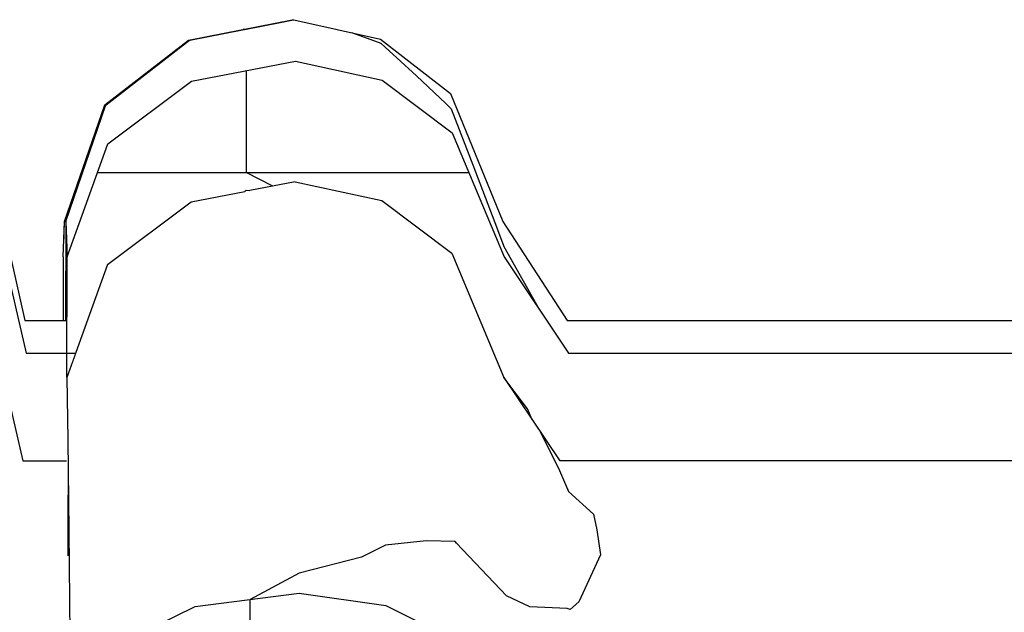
# Model space of a CAD drawing. Header units: millimetres. Extents: x -36478 to 31050, y -14815 to 11827.
# Tile 329 of 656: x -13624 to -13513, y 10863 to 10930. Entities that reach past the tile are written whole.
import ezdxf

# ---------------------------------------------------------------- set-up
doc = ezdxf.new("R2010")
doc.units = ezdxf.units.MM
doc.header["$MEASUREMENT"] = 0
doc.linetypes.add('Wipeout_Contour', pattern=[1000, 0, -1000])
doc.layers.add('Nové_Konstrukce - krov', color=7, linetype='Continuous')
doc.layers.add('Nové_Výplně - Povrchové', color=7, linetype='Continuous')

msp = doc.modelspace()

# ---------------------------------------------------------------- wipeouts: each hides what was drawn before it
at = {"color": 254, "linetype": 'Wipeout_Contour', "lineweight": 0, "ltscale": 69783.957493}
msp.add_wipeout([(-13593.23, 10929.58), (-13604.88, 10927.28), (-13604.71, 10927.28), (-13593.05, 10929.58)], dxfattribs=at).dxf.layer = 'Nové_Výplně - Povrchové'
at = {"color": 254, "linetype": 'Wipeout_Contour', "lineweight": 0, "ltscale": 52302.563184}
msp.add_wipeout([(-13598.39, 10910.47), (-13598.56, 10910.32), (-13597.98, 10910.43)], dxfattribs=at).dxf.layer = 'Nové_Výplně - Povrchové'
at = {"color": 254, "linetype": 'Wipeout_Contour', "lineweight": 0, "ltscale": 69775.674205}
msp.add_wipeout([(-13618.94, 10902.98), (-13618.92, 10895.83), (-13618.79, 10895.83), (-13618.79, 10906.95)], dxfattribs=at).dxf.layer = 'Nové_Výplně - Povrchové'
at = {"color": 254, "linetype": 'Wipeout_Contour', "lineweight": 0, "ltscale": 69153.768483}
msp.add_wipeout([(-13291.28, 10895.83), (-13556.85, 10895.83), (-13556.71, 10892.19), (-13291.15, 10892.19)], dxfattribs=at).dxf.layer = 'Nové_Výplně - Povrchové'
at = {"color": 254, "linetype": 'Wipeout_Contour', "lineweight": 0, "ltscale": 52292.942998}
msp.add_wipeout([(-13618.59, 10880.1), (-13618.54, 10878.67), (-13618.54, 10880.1)], dxfattribs=at).dxf.layer = 'Nové_Výplně - Povrchové'

# ---------------------------------------------------------------- next in the draw order: wipeouts: each hides what was drawn before it
at = {"color": 254, "linetype": 'Wipeout_Contour', "lineweight": 0, "ltscale": 69804.802423}
msp.add_wipeout([(-13604.88, 10927.28), (-13614.26, 10920.03), (-13614.1, 10920.03), (-13604.71, 10927.28)], dxfattribs=at).dxf.layer = 'Nové_Výplně - Povrchové'
at = {"color": 254, "linetype": 'Wipeout_Contour', "lineweight": 0, "ltscale": 69574.805765}
msp.add_wipeout([(-13556.85, 10895.83), (-13562.39, 10895.83), (-13562.25, 10892.19), (-13556.71, 10892.19)], dxfattribs=at).dxf.layer = 'Nové_Výplně - Povrchové'

# ---------------------------------------------------------------- next in the draw order: wipeouts: each hides what was drawn before it
at = {"color": 254, "linetype": 'Wipeout_Contour', "lineweight": 0, "ltscale": 69801.084418}
msp.add_wipeout([(-13614.26, 10920.03), (-13618.79, 10906.95), (-13618.65, 10906.95), (-13614.1, 10920.03)], dxfattribs=at).dxf.layer = 'Nové_Výplně - Povrchové'
at = {"color": 254, "linetype": 'Wipeout_Contour', "lineweight": 0, "ltscale": 69608.388181}
msp.add_wipeout([(-13562.39, 10895.83), (-13569.6, 10906.95), (-13569.45, 10902.98), (-13562.25, 10892.19)], dxfattribs=at).dxf.layer = 'Nové_Výplně - Povrchové'

# ---------------------------------------------------------------- next in the draw order: wipeouts: each hides what was drawn before it
at = {"color": 254, "linetype": 'Wipeout_Contour', "lineweight": 0, "ltscale": 69660.20156}
msp.add_wipeout([(-13569.6, 10906.95), (-13575.46, 10921.32), (-13575.3, 10916.91), (-13569.45, 10902.98)], dxfattribs=at).dxf.layer = 'Nové_Výplně - Povrchové'
at = {"color": 254, "linetype": 'Wipeout_Contour', "lineweight": 0, "ltscale": 69777.906454}
msp.add_wipeout([(-13618.79, 10906.95), (-13618.79, 10895.83), (-13618.65, 10895.83), (-13618.65, 10906.95)], dxfattribs=at).dxf.layer = 'Nové_Výplně - Povrchové'

# ---------------------------------------------------------------- next in the draw order: wipeouts: each hides what was drawn before it
at = {"color": 254, "linetype": 'Wipeout_Contour', "lineweight": 0, "ltscale": 69706.838429}
msp.add_wipeout([(-13575.46, 10921.32), (-13583.33, 10927.41), (-13583.16, 10922.82), (-13575.3, 10916.91)], dxfattribs=at).dxf.layer = 'Nové_Výplně - Povrchové'

# ---------------------------------------------------------------- next in the draw order: wipeouts: each hides what was drawn before it
at = {"color": 254, "linetype": 'Wipeout_Contour', "lineweight": 0, "ltscale": 69744.461095}
msp.add_wipeout([(-13583.33, 10927.41), (-13593.05, 10929.58), (-13592.88, 10924.93), (-13583.16, 10922.82)], dxfattribs=at).dxf.layer = 'Nové_Výplně - Povrchové'

# ---------------------------------------------------------------- next in the draw order: linework, layer by layer
at = {"layer": 'Nové_Konstrukce - krov', "color": 1, "linetype": 'Continuous', "lineweight": 25}
for p, q in [((-13586.57, 10928.14), (-13586.48, 10928.11)), ((-13586.48, 10928.11), (-13583.31, 10926.97)), ((-13583.31, 10926.97), (-13582.79, 10926.5))]:
    msp.add_line(p, q, dxfattribs=at)

# ---------------------------------------------------------------- next in the draw order: wipeouts: each hides what was drawn before it
at = {"color": 254, "linetype": 'Wipeout_Contour', "lineweight": 0, "ltscale": 69777.630615}
msp.add_wipeout([(-13593.05, 10929.58), (-13604.71, 10927.28), (-13604.54, 10922.69), (-13592.88, 10924.93)], dxfattribs=at).dxf.layer = 'Nové_Výplně - Povrchové'

# ---------------------------------------------------------------- next in the draw order: linework, layer by layer
at = {"layer": 'Nové_Konstrukce - krov', "color": 1, "linetype": 'Continuous', "lineweight": 25}
for p, q in [((-13598.6, 10928.5), (-13594.41, 10929.32)), ((-13594.41, 10929.32), (-13593.08, 10929.58)), ((-13593.23, 10929.58), (-13593.05, 10929.58)), ((-13593.05, 10929.58), (-13583.33, 10927.41)), ((-13598.6, 10928.5), (-13598.73, 10928.5))]:
    msp.add_line(p, q, dxfattribs=at)

# ---------------------------------------------------------------- next in the draw order: wipeouts: each hides what was drawn before it
at = {"color": 254, "linetype": 'Wipeout_Contour', "lineweight": 0, "ltscale": 69798.672221}
msp.add_wipeout([(-13604.71, 10927.28), (-13614.1, 10920.03), (-13613.94, 10915.66), (-13604.54, 10922.69)], dxfattribs=at).dxf.layer = 'Nové_Výplně - Povrchové'

# ---------------------------------------------------------------- next in the draw order: linework, layer by layer
at = {"layer": 'Nové_Konstrukce - krov', "color": 1, "linetype": 'Continuous', "lineweight": 25}
for p, q in [((-13604.88, 10927.28), (-13593.23, 10929.58)), ((-13604.75, 10927.28), (-13593.1, 10929.58))]:
    msp.add_line(p, q, dxfattribs=at)

# ---------------------------------------------------------------- next in the draw order: wipeouts: each hides what was drawn before it
at = {"color": 254, "linetype": 'Wipeout_Contour', "lineweight": 0, "ltscale": 69795.377765}
msp.add_wipeout([(-13614.1, 10920.03), (-13618.65, 10906.95), (-13618.5, 10902.98), (-13613.94, 10915.66)], dxfattribs=at).dxf.layer = 'Nové_Výplně - Povrchové'

# ---------------------------------------------------------------- next in the draw order: wipeouts: each hides what was drawn before it
at = {"color": 254, "linetype": 'Wipeout_Contour', "lineweight": 0, "ltscale": 69772.641703}
msp.add_wipeout([(-13618.65, 10895.83), (-13618.52, 10892.19), (-13618.5, 10902.98), (-13618.65, 10906.95)], dxfattribs=at).dxf.layer = 'Nové_Výplně - Povrchové'

# ---------------------------------------------------------------- next in the draw order: wipeouts: each hides what was drawn before it
at = {"color": 254, "linetype": 'Wipeout_Contour', "lineweight": 0, "ltscale": 571755.117094}
msp.add_wipeout([(-13618.5, 10902.98), (-13618.52, 10892.19), (-13617.54, 10892.19), (-13613.96, 10902.14), (-13604.56, 10909.17), (-13598.56, 10910.32), (-13598.39, 10910.47), (-13597.98, 10910.43), (-13592.91, 10911.4), (-13583.18, 10909.3), (-13575.32, 10903.39), (-13569.48, 10889.46), (-13563.23, 10880.1), (-13285.67, 10880.1), (-13283.73, 10890.33), (-13277, 10891.86), (-13270.77, 10890.17), (-13268.45, 10880.1), (-13263.55, 10880.1), (-13263.53, 10889.46), (-13262.55, 10892.19), (-13268.1, 10892.19), (-13270.74, 10903.69), (-13276.98, 10905.38), (-13283.7, 10903.86), (-13285.91, 10892.19), (-13562.25, 10892.19), (-13569.45, 10902.98), (-13575.3, 10916.91), (-13583.16, 10922.82), (-13592.88, 10924.93), (-13604.54, 10922.69), (-13613.94, 10915.66)], dxfattribs=at).dxf.layer = 'Nové_Výplně - Povrchové'

# ---------------------------------------------------------------- next in the draw order: linework, layer by layer
at = {"layer": 'Nové_Konstrukce - krov', "color": 1, "linetype": 'Continuous', "lineweight": 25}
for p, q in [((-13614.26, 10920.03), (-13604.88, 10927.28)), ((-13614.14, 10920.03), (-13604.75, 10927.28)), ((-13583.33, 10927.41), (-13575.46, 10921.32)), ((-13582.79, 10926.5), (-13579.29, 10923.27)), ((-13604.54, 10922.69), (-13592.88, 10924.93)), ((-13592.88, 10924.93), (-13583.16, 10922.82)), ((-13598.39, 10923.87), (-13598.41, 10912.46)), ((-13613.94, 10915.66), (-13604.54, 10922.69)), ((-13583.16, 10922.82), (-13575.3, 10916.91)), ((-13579.29, 10923.27), (-13576.01, 10920.19)), ((-13576.01, 10920.19), (-13575.4, 10919.59)), ((-13575.4, 10919.59), (-13572.98, 10913.31)), ((-13572.98, 10913.31), (-13570.21, 10906.05)), ((-13615.09, 10912.46), (-13573.43, 10912.46)), ((-13570.21, 10906.05), (-13569.5, 10904.16)), ((-13562.39, 10895.83), (-13556.85, 10895.83)), ((-13556.85, 10895.83), (-13291.28, 10895.83)), ((-13562.25, 10892.19), (-13556.71, 10892.19)), ((-13556.71, 10892.19), (-13291.15, 10892.19))]:
    msp.add_line(p, q, dxfattribs=at)

# ---------------------------------------------------------------- next in the draw order: wipeouts: each hides what was drawn before it
at = {"color": 254, "linetype": 'Wipeout_Contour', "lineweight": 0, "ltscale": 104596.038888}
msp.add_wipeout([(-13604.56, 10909.17), (-13604.42, 10900.97), (-13592.76, 10903.06), (-13592.91, 10911.4), (-13597.98, 10910.43), (-13598.56, 10910.32)], dxfattribs=at).dxf.layer = 'Nové_Výplně - Povrchové'
at = {"color": 254, "linetype": 'Wipeout_Contour', "lineweight": 0, "ltscale": 69725.464566}
msp.add_wipeout([(-13618.4, 10882.47), (-13618.52, 10889.46), (-13618.54, 10878.67), (-13618.43, 10872.35)], dxfattribs=at).dxf.layer = 'Nové_Výplně - Povrchové'
at = {"color": 254, "linetype": 'Wipeout_Contour', "lineweight": 0, "ltscale": 52161.908225}
msp.add_wipeout([(-13563.23, 10880.1), (-13562.28, 10878.67), (-13562.33, 10880.1)], dxfattribs=at).dxf.layer = 'Nové_Výplně - Povrchové'

# ---------------------------------------------------------------- next in the draw order: linework, layer by layer
at = {"layer": 'Nové_Konstrukce - krov', "color": 1, "linetype": 'Continuous', "lineweight": 25}
for p, q in [((-13595.42, 10910.92), (-13598.41, 10912.46)), ((-13598.39, 10910.47), (-13598.56, 10910.32)), ((-13598.39, 10910.47), (-13597.98, 10910.43))]:
    msp.add_line(p, q, dxfattribs=at)

# ---------------------------------------------------------------- next in the draw order: wipeouts: each hides what was drawn before it
at = {"color": 254, "linetype": 'Wipeout_Contour', "lineweight": 0, "ltscale": 69746.760551}
msp.add_wipeout([(-13613.96, 10902.14), (-13618.52, 10889.46), (-13618.4, 10882.47), (-13613.83, 10894.37)], dxfattribs=at).dxf.layer = 'Nové_Výplně - Povrchové'
at = {"color": 254, "linetype": 'Wipeout_Contour', "lineweight": 0, "ltscale": 86949.212212}
msp.add_wipeout([(-13569.48, 10889.46), (-13569.35, 10882.47), (-13562.16, 10872.35), (-13562.28, 10878.67), (-13563.23, 10880.1)], dxfattribs=at).dxf.layer = 'Nové_Výplně - Povrchové'

# ---------------------------------------------------------------- next in the draw order: linework, layer by layer
at = {"layer": 'Nové_Konstrukce - krov', "color": 1, "linetype": 'Continuous', "lineweight": 25}
msp.add_line((-13566.3, 10884.69), (-13566.85, 10885.94), dxfattribs=at)

# ---------------------------------------------------------------- next in the draw order: wipeouts: each hides what was drawn before it
at = {"color": 254, "linetype": 'Wipeout_Contour', "lineweight": 0, "ltscale": 69748.835821}
msp.add_wipeout([(-13604.56, 10909.17), (-13613.96, 10902.14), (-13613.83, 10894.37), (-13604.42, 10900.97)], dxfattribs=at).dxf.layer = 'Nové_Výplně - Povrchové'
at = {"color": 254, "linetype": 'Wipeout_Contour', "lineweight": 0, "ltscale": 69611.412913}
msp.add_wipeout([(-13569.48, 10889.46), (-13575.32, 10903.39), (-13575.18, 10895.54), (-13569.35, 10882.47)], dxfattribs=at).dxf.layer = 'Nové_Výplně - Povrchové'
at = {"color": 254, "linetype": 'Wipeout_Contour', "lineweight": 0, "ltscale": 69704.670051}
msp.add_wipeout([(-13618.4, 10882.47), (-13618.43, 10872.35), (-13618.33, 10863.11), (-13618.29, 10872.26)], dxfattribs=at).dxf.layer = 'Nové_Výplně - Povrchové'
at = {"color": 254, "linetype": 'Wipeout_Contour', "lineweight": 0, "ltscale": 69538.12881}
msp.add_wipeout([(-13556.79, 10880.1), (-13562.33, 10880.1), (-13562.28, 10878.67), (-13556.74, 10878.67)], dxfattribs=at).dxf.layer = 'Nové_Výplně - Povrchové'

# ---------------------------------------------------------------- next in the draw order: linework, layer by layer
at = {"layer": 'Nové_Konstrukce - krov', "color": 1, "linetype": 'Continuous', "lineweight": 25}
for p, q in [((-13604.56, 10909.17), (-13598.56, 10910.32)), ((-13569.5, 10904.16), (-13565.49, 10897.04))]:
    msp.add_line(p, q, dxfattribs=at)

# ---------------------------------------------------------------- next in the draw order: wipeouts: each hides what was drawn before it
at = {"color": 254, "linetype": 'Wipeout_Contour', "lineweight": 0, "ltscale": 69656.852514}
msp.add_wipeout([(-13575.32, 10903.39), (-13583.18, 10909.3), (-13583.04, 10901.09), (-13575.18, 10895.54)], dxfattribs=at).dxf.layer = 'Nové_Výplně - Povrchové'
at = {"color": 254, "linetype": 'Wipeout_Contour', "lineweight": 0, "ltscale": 69723.68015}
msp.add_wipeout([(-13618.4, 10882.47), (-13618.29, 10872.26), (-13613.7, 10883.01), (-13613.83, 10894.37)], dxfattribs=at).dxf.layer = 'Nové_Výplně - Povrchové'
at = {"color": 254, "linetype": 'Wipeout_Contour', "lineweight": 0, "ltscale": 69528.177366}
msp.add_wipeout([(-13556.63, 10872.35), (-13556.74, 10878.67), (-13562.28, 10878.67), (-13562.16, 10872.35)], dxfattribs=at).dxf.layer = 'Nové_Výplně - Povrchové'

# ---------------------------------------------------------------- next in the draw order: linework, layer by layer
at = {"layer": 'Nové_Konstrukce - krov', "color": 1, "linetype": 'Continuous', "lineweight": 25}
for p, q in [((-13575.46, 10921.32), (-13569.6, 10906.95)), ((-13575.3, 10916.91), (-13569.45, 10902.98))]:
    msp.add_line(p, q, dxfattribs=at)

# ---------------------------------------------------------------- next in the draw order: wipeouts: each hides what was drawn before it
at = {"color": 254, "linetype": 'Wipeout_Contour', "lineweight": 0, "ltscale": 69694.006286}
msp.add_wipeout([(-13583.18, 10909.3), (-13592.91, 10911.4), (-13592.76, 10903.06), (-13583.04, 10901.09)], dxfattribs=at).dxf.layer = 'Nové_Výplně - Povrchové'
at = {"color": 254, "linetype": 'Wipeout_Contour', "lineweight": 0, "ltscale": 69766.186792}
msp.add_wipeout([(-13623.22, 10895.83), (-13623.09, 10892.19), (-13618.52, 10892.19), (-13618.65, 10895.83)], dxfattribs=at).dxf.layer = 'Nové_Výplně - Povrchové'
at = {"color": 254, "linetype": 'Wipeout_Contour', "lineweight": 0, "ltscale": 69540.253982}
msp.add_wipeout([(-13562.16, 10872.35), (-13569.35, 10882.47), (-13569.24, 10872.26), (-13562.06, 10863.11)], dxfattribs=at).dxf.layer = 'Nové_Výplně - Povrchové'
at = {"color": 254, "linetype": 'Wipeout_Contour', "lineweight": 0, "ltscale": 69116.867326}
msp.add_wipeout([(-13556.79, 10880.1), (-13556.74, 10878.67), (-13291.17, 10878.67), (-13291.22, 10880.1)], dxfattribs=at).dxf.layer = 'Nové_Výplně - Povrchové'
at = {"color": 254, "linetype": 'Wipeout_Contour', "lineweight": 0, "ltscale": 69676.624263}
msp.add_wipeout([(-13618.33, 10863.11), (-13618.24, 10851.24), (-13618.19, 10859.13), (-13618.29, 10872.26)], dxfattribs=at).dxf.layer = 'Nové_Výplně - Povrchové'

# ---------------------------------------------------------------- next in the draw order: linework, layer by layer
at = {"layer": 'Nové_Konstrukce - krov', "color": 1, "linetype": 'Continuous', "lineweight": 25}
for p, q in [((-13592.91, 10911.4), (-13597.98, 10910.43)), ((-13592.91, 10911.4), (-13583.18, 10909.3)), ((-13565.51, 10883.51), (-13563.35, 10879.27)), ((-13285.67, 10880.1), (-13563.23, 10880.1)), ((-13563.35, 10879.27), (-13562.24, 10876.66)), ((-13562.24, 10876.66), (-13559.42, 10874.12))]:
    msp.add_line(p, q, dxfattribs=at)

# ---------------------------------------------------------------- next in the draw order: wipeouts: each hides what was drawn before it
at = {"color": 254, "linetype": 'Wipeout_Contour', "lineweight": 0, "ltscale": 69792.051844}
msp.add_wipeout([(-13623.22, 10895.83), (-13625.88, 10907.69), (-13625.74, 10903.69), (-13623.09, 10892.19)], dxfattribs=at).dxf.layer = 'Nové_Výplně - Povrchové'
at = {"color": 254, "linetype": 'Wipeout_Contour', "lineweight": 0, "ltscale": 69701.297953}
msp.add_wipeout([(-13592.62, 10890.87), (-13592.76, 10903.06), (-13604.42, 10900.97), (-13604.29, 10888.98)], dxfattribs=at).dxf.layer = 'Nové_Výplně - Povrchové'
at = {"color": 254, "linetype": 'Wipeout_Contour', "lineweight": 0, "ltscale": 69588.166297}
msp.add_wipeout([(-13575.18, 10895.54), (-13575.06, 10884.07), (-13569.24, 10872.26), (-13569.35, 10882.47)], dxfattribs=at).dxf.layer = 'Nové_Výplně - Povrchové'
at = {"color": 254, "linetype": 'Wipeout_Contour', "lineweight": 0, "ltscale": 69106.857439}
msp.add_wipeout([(-13291.06, 10872.35), (-13291.17, 10878.67), (-13556.74, 10878.67), (-13556.63, 10872.35)], dxfattribs=at).dxf.layer = 'Nové_Výplně - Povrchové'

# ---------------------------------------------------------------- next in the draw order: linework, layer by layer
at = {"layer": 'Nové_Konstrukce - krov', "color": 1, "linetype": 'Continuous', "lineweight": 25}
for p, q in [((-13613.96, 10902.14), (-13604.56, 10909.17)), ((-13569.6, 10906.95), (-13562.39, 10895.83)), ((-13569.45, 10902.98), (-13562.25, 10892.19)), ((-13566.85, 10885.94), (-13569.48, 10889.46))]:
    msp.add_line(p, q, dxfattribs=at)

# ---------------------------------------------------------------- next in the draw order: wipeouts: each hides what was drawn before it
at = {"color": 254, "linetype": 'Wipeout_Contour', "lineweight": 0, "ltscale": 69723.836204}
msp.add_wipeout([(-13604.29, 10888.98), (-13604.42, 10900.97), (-13613.83, 10894.37), (-13613.7, 10883.01)], dxfattribs=at).dxf.layer = 'Nové_Výplně - Povrchové'
at = {"color": 254, "linetype": 'Wipeout_Contour', "lineweight": 0, "ltscale": 69631.687147}
msp.add_wipeout([(-13575.06, 10884.07), (-13575.18, 10895.54), (-13583.04, 10901.09), (-13582.9, 10889.09)], dxfattribs=at).dxf.layer = 'Nové_Výplně - Povrchové'
at = {"color": 254, "linetype": 'Wipeout_Contour', "lineweight": 0, "ltscale": 69508.379157}
msp.add_wipeout([(-13556.63, 10872.35), (-13562.16, 10872.35), (-13562.06, 10863.11), (-13556.52, 10863.11)], dxfattribs=at).dxf.layer = 'Nové_Výplně - Povrchové'

# ---------------------------------------------------------------- next in the draw order: linework, layer by layer
at = {"layer": 'Nové_Konstrukce - krov', "color": 1, "linetype": 'Continuous', "lineweight": 25}
for p, q in [((-13559.42, 10874.12), (-13559.05, 10872.35)), ((-13559.05, 10872.35), (-13558.65, 10869.57)), ((-13558.65, 10869.57), (-13561.09, 10864.29))]:
    msp.add_line(p, q, dxfattribs=at)

# ---------------------------------------------------------------- next in the draw order: wipeouts: each hides what was drawn before it
at = {"color": 254, "linetype": 'Wipeout_Contour', "lineweight": 0, "ltscale": 69668.072508}
msp.add_wipeout([(-13582.9, 10889.09), (-13583.04, 10901.09), (-13592.76, 10903.06), (-13592.62, 10890.87)], dxfattribs=at).dxf.layer = 'Nové_Výplně - Povrchové'
at = {"color": 254, "linetype": 'Wipeout_Contour', "lineweight": 0, "ltscale": 69692.554846}
msp.add_wipeout([(-13613.7, 10883.01), (-13618.29, 10872.26), (-13618.19, 10859.13), (-13613.59, 10868.42)], dxfattribs=at).dxf.layer = 'Nové_Výplně - Povrchové'
at = {"color": 254, "linetype": 'Wipeout_Contour', "lineweight": 0, "ltscale": 69512.137314}
msp.add_wipeout([(-13562.06, 10863.11), (-13569.24, 10872.26), (-13569.14, 10859.13), (-13561.97, 10851.24)], dxfattribs=at).dxf.layer = 'Nové_Výplně - Povrchové'
at = {"color": 254, "linetype": 'Wipeout_Contour', "lineweight": 0, "ltscale": 69086.941162}
msp.add_wipeout([(-13291.06, 10872.35), (-13556.63, 10872.35), (-13556.52, 10863.11), (-13290.96, 10863.11)], dxfattribs=at).dxf.layer = 'Nové_Výplně - Povrchové'

# ---------------------------------------------------------------- next in the draw order: linework, layer by layer
at = {"layer": 'Nové_Konstrukce - krov', "color": 1, "linetype": 'Continuous', "lineweight": 25}
msp.add_line((-13583.18, 10909.3), (-13575.32, 10903.39), dxfattribs=at)

# ---------------------------------------------------------------- next in the draw order: wipeouts: each hides what was drawn before it
at = {"color": 254, "linetype": 'Wipeout_Contour', "lineweight": 0, "ltscale": 563189.604716}
msp.add_wipeout([(-13973.49, 10902.98), (-13973.52, 10889.46), (-13968.96, 10902.14), (-13959.56, 10909.17), (-13953.55, 10910.32), (-13953.39, 10910.47), (-13952.97, 10910.43), (-13947.9, 10911.4), (-13938.17, 10909.3), (-13930.32, 10903.39), (-13924.47, 10889.46), (-13918.22, 10880.1), (-13640.66, 10880.1), (-13638.72, 10890.33), (-13631.99, 10891.86), (-13625.76, 10890.17), (-13623.44, 10880.1), (-13618.54, 10880.1), (-13618.52, 10889.46), (-13617.54, 10892.19), (-13623.09, 10892.19), (-13625.74, 10903.69), (-13631.97, 10905.38), (-13638.7, 10903.86), (-13640.91, 10892.19), (-13917.25, 10892.19), (-13924.45, 10902.98), (-13930.29, 10916.91), (-13938.15, 10922.82), (-13947.88, 10924.93), (-13959.53, 10922.69), (-13968.93, 10915.66)], dxfattribs=at).dxf.layer = 'Nové_Výplně - Povrchové'
at = {"color": 254, "linetype": 'Wipeout_Contour', "lineweight": 0, "ltscale": 69666.355575}
msp.add_wipeout([(-13592.62, 10890.87), (-13604.29, 10888.98), (-13604.17, 10873.56), (-13592.5, 10875.2)], dxfattribs=at).dxf.layer = 'Nové_Výplně - Povrchové'
at = {"color": 254, "linetype": 'Wipeout_Contour', "lineweight": 0, "ltscale": 69556.816486}
msp.add_wipeout([(-13569.24, 10872.26), (-13575.06, 10884.07), (-13574.94, 10869.33), (-13569.14, 10859.13)], dxfattribs=at).dxf.layer = 'Nové_Výplně - Povrchové'
at = {"color": 254, "linetype": 'Wipeout_Contour', "lineweight": 0, "ltscale": 69481.674053}
msp.add_wipeout([(-13556.43, 10851.24), (-13556.52, 10863.11), (-13562.06, 10863.11), (-13561.97, 10851.24)], dxfattribs=at).dxf.layer = 'Nové_Výplně - Povrchové'

# ---------------------------------------------------------------- next in the draw order: linework, layer by layer
at = {"layer": 'Nové_Konstrukce - krov', "color": 1, "linetype": 'Continuous', "lineweight": 25}
for p, q in [((-13618.79, 10906.95), (-13614.26, 10920.03)), ((-13618.68, 10906.95), (-13614.14, 10920.03)), ((-13618.5, 10902.98), (-13613.94, 10915.66)), ((-13625.88, 10907.69), (-13623.22, 10895.83)), ((-13618.94, 10902.98), (-13618.79, 10906.95)), ((-13618.79, 10906.95), (-13618.65, 10906.95)), ((-13618.65, 10906.95), (-13618.67, 10895.83)), ((-13618.65, 10906.95), (-13618.5, 10902.98)), ((-13625.74, 10903.69), (-13623.09, 10892.19)), ((-13618.94, 10902.98), (-13618.92, 10895.83)), ((-13618.52, 10889.46), (-13618.5, 10902.98)), ((-13623.22, 10895.83), (-13618.65, 10895.83)), ((-13623.09, 10892.19), (-13617.54, 10892.19)), ((-13618.52, 10889.46), (-13618.4, 10882.47)), ((-13569.48, 10889.46), (-13563.23, 10880.1)), ((-13561.09, 10864.29), (-13562.07, 10863.41)), ((-13562.4, 10863.54), (-13566.58, 10863.74)), ((-13562.07, 10863.41), (-13562.4, 10863.54))]:
    msp.add_line(p, q, dxfattribs=at)

# ---------------------------------------------------------------- next in the draw order: wipeouts: each hides what was drawn before it
at = {"color": 254, "linetype": 'Wipeout_Contour', "lineweight": 0, "ltscale": 69690.122108}
msp.add_wipeout([(-13604.29, 10888.98), (-13613.7, 10883.01), (-13613.59, 10868.42), (-13604.17, 10873.56)], dxfattribs=at).dxf.layer = 'Nové_Výplně - Povrchové'
at = {"color": 254, "linetype": 'Wipeout_Contour', "lineweight": 0, "ltscale": 69597.748763}
msp.add_wipeout([(-13575.06, 10884.07), (-13582.9, 10889.09), (-13582.78, 10873.66), (-13574.94, 10869.33)], dxfattribs=at).dxf.layer = 'Nové_Výplně - Povrchové'
at = {"color": 254, "linetype": 'Wipeout_Contour', "lineweight": 0, "ltscale": 52303.824508}
msp.add_wipeout([(-13623.44, 10880.1), (-13623.11, 10878.67), (-13623.16, 10880.1)], dxfattribs=at).dxf.layer = 'Nové_Výplně - Povrchové'
at = {"color": 254, "linetype": 'Wipeout_Contour', "lineweight": 0, "ltscale": 69060.075185}
msp.add_wipeout([(-13290.87, 10851.24), (-13290.96, 10863.11), (-13556.52, 10863.11), (-13556.43, 10851.24)], dxfattribs=at).dxf.layer = 'Nové_Výplně - Povrchové'

# ---------------------------------------------------------------- next in the draw order: linework, layer by layer
at = {"layer": 'Nové_Konstrukce - krov', "color": 1, "linetype": 'Continuous', "lineweight": 25}
for p, q in [((-13575.32, 10903.39), (-13569.48, 10889.46)), ((-13613.96, 10902.14), (-13618.52, 10889.46))]:
    msp.add_line(p, q, dxfattribs=at)

# ---------------------------------------------------------------- next in the draw order: wipeouts: each hides what was drawn before it
at = {"color": 254, "linetype": 'Wipeout_Contour', "lineweight": 0, "ltscale": 69633.096992}
msp.add_wipeout([(-13582.9, 10889.09), (-13592.62, 10890.87), (-13592.5, 10875.2), (-13582.78, 10873.66)], dxfattribs=at).dxf.layer = 'Nové_Výplně - Povrchové'
at = {"color": 254, "linetype": 'Wipeout_Contour', "lineweight": 0, "ltscale": 69729.610266}
msp.add_wipeout([(-13618.59, 10880.1), (-13623.16, 10880.1), (-13623.11, 10878.67), (-13618.54, 10878.67)], dxfattribs=at).dxf.layer = 'Nové_Výplně - Povrchové'
at = {"color": 254, "linetype": 'Wipeout_Contour', "lineweight": 0, "ltscale": 69518.330925}
msp.add_wipeout([(-13569.06, 10843.49), (-13569.14, 10859.13), (-13574.94, 10869.33), (-13574.85, 10851.76)], dxfattribs=at).dxf.layer = 'Nové_Výplně - Povrchové'
at = {"color": 254, "linetype": 'Wipeout_Contour', "lineweight": 0, "ltscale": 69654.345129}
msp.add_wipeout([(-13613.49, 10851.02), (-13613.59, 10868.42), (-13618.19, 10859.13), (-13618.1, 10843.49)], dxfattribs=at).dxf.layer = 'Nové_Výplně - Povrchové'

# ---------------------------------------------------------------- next in the draw order: linework, layer by layer
at = {"layer": 'Nové_Konstrukce - krov', "color": 1, "linetype": 'Continuous', "lineweight": 25}
msp.add_line((-13566.58, 10863.74), (-13569.18, 10864.96), dxfattribs=at)

# ---------------------------------------------------------------- next in the draw order: wipeouts: each hides what was drawn before it
at = {"color": 254, "linetype": 'Wipeout_Contour', "lineweight": 0, "ltscale": 87179.939314}
msp.add_wipeout([(-13625.76, 10890.17), (-13625.63, 10883.14), (-13623, 10872.35), (-13623.11, 10878.67), (-13623.44, 10880.1)], dxfattribs=at).dxf.layer = 'Nové_Výplně - Povrchové'
at = {"color": 254, "linetype": 'Wipeout_Contour', "lineweight": 0, "ltscale": 69623.461216}
msp.add_wipeout([(-13592.4, 10856.52), (-13592.5, 10875.2), (-13604.17, 10873.56), (-13604.07, 10855.19)], dxfattribs=at).dxf.layer = 'Nové_Výplně - Povrchové'
at = {"color": 254, "linetype": 'Wipeout_Contour', "lineweight": 0, "ltscale": 69556.086423}
msp.add_wipeout([(-13574.85, 10851.76), (-13574.94, 10869.33), (-13582.78, 10873.66), (-13582.69, 10855.27)], dxfattribs=at).dxf.layer = 'Nové_Výplně - Povrchové'

# ---------------------------------------------------------------- next in the draw order: linework, layer by layer
at = {"layer": 'Nové_Konstrukce - krov', "color": 1, "linetype": 'Continuous', "lineweight": 25}
for p, q in [((-13574.96, 10871.05), (-13578.21, 10871.13)), ((-13574.81, 10870.86), (-13574.96, 10871.05)), ((-13569.18, 10864.96), (-13574.81, 10870.86)), ((-13597.91, 10855.89), (-13597.96, 10864.56))]:
    msp.add_line(p, q, dxfattribs=at)

# ---------------------------------------------------------------- next in the draw order: wipeouts: each hides what was drawn before it
at = {"color": 254, "linetype": 'Wipeout_Contour', "lineweight": 0, "ltscale": 69719.685}
msp.add_wipeout([(-13618.54, 10878.67), (-13623.11, 10878.67), (-13623, 10872.35), (-13618.43, 10872.35)], dxfattribs=at).dxf.layer = 'Nové_Výplně - Povrchové'
at = {"color": 254, "linetype": 'Wipeout_Contour', "lineweight": 0, "ltscale": 69590.161816}
msp.add_wipeout([(-13582.69, 10855.27), (-13582.78, 10873.66), (-13592.5, 10875.2), (-13592.4, 10856.52)], dxfattribs=at).dxf.layer = 'Nové_Výplně - Povrchové'
at = {"color": 254, "linetype": 'Wipeout_Contour', "lineweight": 0, "ltscale": 69648.735529}
msp.add_wipeout([(-13604.07, 10855.19), (-13604.17, 10873.56), (-13613.59, 10868.42), (-13613.49, 10851.02)], dxfattribs=at).dxf.layer = 'Nové_Výplně - Povrchové'

# ---------------------------------------------------------------- next in the draw order: linework, layer by layer
at = {"layer": 'Nové_Konstrukce - krov', "color": 1, "linetype": 'Continuous', "lineweight": 25}
for p, q in [((-13578.21, 10871.13), (-13582.77, 10870.64)), ((-13582.77, 10870.64), (-13585.45, 10869.28)), ((-13585.45, 10869.28), (-13592.46, 10867.49)), ((-13592.46, 10867.49), (-13597.96, 10864.56)), ((-13604.11, 10863.78), (-13592.45, 10865.25)), ((-13592.45, 10865.25), (-13582.73, 10863.87)), ((-13613.54, 10859.15), (-13604.11, 10863.78)), ((-13582.73, 10863.87), (-13574.89, 10859.97))]:
    msp.add_line(p, q, dxfattribs=at)

# ---------------------------------------------------------------- next in the draw order: wipeouts: each hides what was drawn before it
at = {"color": 254, "linetype": 'Wipeout_Contour', "lineweight": 0, "ltscale": 69723.978885}
msp.add_wipeout([(-13623, 10872.35), (-13625.63, 10883.14), (-13625.52, 10872.87), (-13622.9, 10863.11)], dxfattribs=at).dxf.layer = 'Nové_Výplně - Povrchové'

# ---------------------------------------------------------------- next in the draw order: linework, layer by layer
at = {"layer": 'Nové_Konstrukce - krov', "color": 1, "linetype": 'Continuous', "lineweight": 25}
for p, q in [((-13625.76, 10890.17), (-13623.44, 10880.1)), ((-13623.44, 10880.1), (-13618.54, 10880.1))]:
    msp.add_line(p, q, dxfattribs=at)

# ---------------------------------------------------------------- next in the draw order: wipeouts: each hides what was drawn before it
at = {"color": 254, "linetype": 'Wipeout_Contour', "lineweight": 0, "ltscale": 69699.939682}
msp.add_wipeout([(-13623, 10872.35), (-13622.9, 10863.11), (-13618.33, 10863.11), (-13618.43, 10872.35)], dxfattribs=at).dxf.layer = 'Nové_Výplně - Povrchové'

# ---------------------------------------------------------------- next in the draw order: linework, layer by layer
at = {"layer": 'Nové_Konstrukce - krov', "color": 1, "linetype": 'Continuous', "lineweight": 25}
for p, q in [((-13618.4, 10882.47), (-13618.29, 10872.26)), ((-13618.38, 10880.57), (-13618.4, 10869.45)), ((-13618.29, 10872.26), (-13618.19, 10859.13))]:
    msp.add_line(p, q, dxfattribs=at)

# ---------------------------------------------------------------- next in the draw order: wipeouts: each hides what was drawn before it
at = {"color": 254, "linetype": 'Wipeout_Contour', "lineweight": 0, "ltscale": 69695.840231}
msp.add_wipeout([(-13625.52, 10872.87), (-13625.42, 10859.66), (-13622.81, 10851.24), (-13622.9, 10863.11)], dxfattribs=at).dxf.layer = 'Nové_Výplně - Povrchové'

doc.saveas('drawing.dxf')
